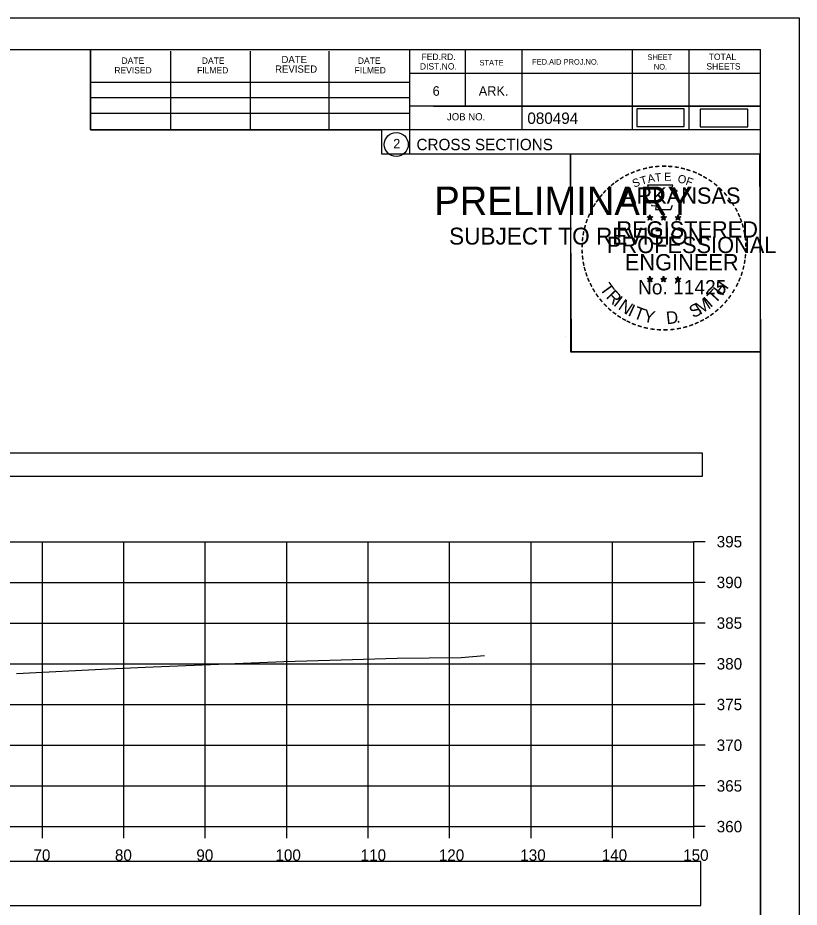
# Model space of a CAD drawing. Extents: x 1376273 to 1384221, y 378927 to 384592.
# Drawn here: x 1382958.2 to 1383054.1, y 379789.2 to 379898.5 of the extents above; entities that cross this region are included whole.
import ezdxf

# ---------------------------------------------------------------- set-up
doc = ezdxf.new("R2010")
doc.units = 0
for name, color, linetype in [('R_Axis', 7, 'Continuous'), ('R_Axis Annot', 7, 'Continuous'), ('R_Border', 7, 'Continuous'), ('R_Border PE', 7, 'Continuous'), ('R_Border Prem', 7, 'Continuous'), ('R_Drive', 7, 'Continuous'), ('R_Exist Surface', 7, 'Continuous'), ('R_Grid', 7, 'Continuous'), ('R_No Plot', 7, 'Continuous')]:
    doc.layers.add(name, color=color, linetype=linetype)

msp = doc.modelspace()

# ---------------------------------------------------------------- linework, layer by layer
at = {"layer": 'R_Axis'}
for p, q in [((1383041.22, 379799.14), (1383041.22, 379834.14)), ((1383042.62, 379834.14), (1383041.22, 379834.14)), ((1383042.62, 379829.14), (1383041.22, 379829.14)), ((1383042.62, 379824.14), (1383041.22, 379824.14)), ((1383042.62, 379819.14), (1383041.22, 379819.14)), ((1383042.62, 379814.14), (1383041.22, 379814.14)), ((1383042.62, 379809.14), (1383041.22, 379809.14)), ((1383042.62, 379804.14), (1383041.22, 379804.14)), ((1382741.22, 379799.14), (1383041.22, 379799.14)), ((1382961.22, 379797.74), (1382961.22, 379799.14)), ((1382971.22, 379797.74), (1382971.22, 379799.14)), ((1382981.22, 379797.74), (1382981.22, 379799.14)), ((1382991.22, 379797.74), (1382991.22, 379799.14)), ((1383001.22, 379797.74), (1383001.22, 379799.14)), ((1383011.22, 379797.74), (1383011.22, 379799.14)), ((1383021.22, 379797.74), (1383021.22, 379799.14)), ((1383031.22, 379797.74), (1383031.22, 379799.14)), ((1383041.22, 379797.74), (1383041.22, 379799.14)), ((1383042.62, 379799.14), (1383041.22, 379799.14))]:
    msp.add_line(p, q, dxfattribs=at)
at = {"layer": 'R_Axis Annot'}
for points in [[(1382740.47, 379842.19), (1383042.27, 379842.19), (1383042.27, 379845), (1382740.47, 379845)], [(1382740.37, 379789.46), (1383042.06, 379789.46), (1383042.06, 379794.87), (1382740.37, 379794.87)]]:
    msp.add_lwpolyline(points, close=True, dxfattribs=at)
at = {"layer": 'R_Border'}
for p, q in [((1382733.22, 379894.6), (1383049.4, 379894.6)), ((1382967.14, 379884.72), (1382967.14, 379894.6)), ((1382977, 379884.72), (1382977, 379894.4)), ((1382986.76, 379884.72), (1382986.76, 379894.4)), ((1382996.44, 379884.72), (1382996.44, 379894.4)), ((1383006.3, 379894.6), (1383006.3, 379881.8)), ((1383013.14, 379894.6), (1383013.14, 379887.66)), ((1383020.08, 379894.6), (1383020.08, 379884.72)), ((1383033.66, 379894.6), (1383033.66, 379884.72)), ((1383040.6, 379894.6), (1383040.6, 379884.72)), ((1383049.4, 379689.14), (1383049.4, 379894.6)), ((1383049.4, 379891.66), (1383006.3, 379891.66)), ((1383049.4, 379891.68), (1383049.4, 379891.68)), ((1382967.14, 379890.58), (1383006.3, 379890.58)), ((1382967.14, 379888.72), (1383006.3, 379888.72)), ((1383049.4, 379887.66), (1383006.3, 379887.66)), ((1383009.26, 379887.66), (1383049.4, 379887.66)), ((1382967.14, 379884.72), (1382967.14, 379886.78)), ((1382967.14, 379886.78), (1383006.3, 379886.78)), ((1383049.4, 379884.72), (1382967.14, 379884.72)), ((1383006.3, 379881.8), (1383049.4, 379881.8))]:
    msp.add_line(p, q, dxfattribs=at)
msp.add_circle((1383004.68, 379882.94), 1.47, dxfattribs=at)
at = {"layer": 'R_Border PE'}
for p, q in [((1383035.48, 379874.06), (1383035.83, 379873.95)), ((1383035.48, 379874.06), (1383035.74, 379874.01)), ((1383035.48, 379874.06), (1383035.72, 379873.94)), ((1383035.62, 379873.65), (1383035.83, 379873.95)), ((1383035.62, 379873.65), (1383035.74, 379873.89)), ((1383035.62, 379873.65), (1383035.83, 379873.87)), ((1383035.83, 379874.31), (1383035.79, 379874.06)), ((1383035.83, 379873.95), (1383035.83, 379874.31)), ((1383035.83, 379874.31), (1383035.88, 379874.06)), ((1383036.18, 379874.06), (1383035.83, 379873.95)), ((1383036.04, 379873.65), (1383035.83, 379873.95)), ((1383036.04, 379873.65), (1383035.83, 379873.86)), ((1383036.18, 379874.06), (1383035.89, 379874.01)), ((1383036.04, 379873.65), (1383035.91, 379873.94)), ((1383036.18, 379874.06), (1383035.97, 379873.96)), ((1383037.15, 379874.06), (1383037.5, 379873.95)), ((1383037.15, 379874.06), (1383037.41, 379874.01)), ((1383037.15, 379874.06), (1383037.39, 379873.94)), ((1383037.29, 379873.65), (1383037.5, 379873.95)), ((1383037.29, 379873.65), (1383037.41, 379873.89)), ((1383037.29, 379873.65), (1383037.5, 379873.87)), ((1383037.5, 379874.31), (1383037.46, 379874.06)), ((1383037.5, 379873.95), (1383037.5, 379874.31)), ((1383037.5, 379874.31), (1383037.55, 379874.06)), ((1383037.85, 379874.06), (1383037.5, 379873.95)), ((1383037.71, 379873.65), (1383037.5, 379873.95)), ((1383037.71, 379873.65), (1383037.5, 379873.86)), ((1383037.85, 379874.06), (1383037.56, 379874.01)), ((1383037.71, 379873.65), (1383037.58, 379873.94)), ((1383037.85, 379874.06), (1383037.64, 379873.96)), ((1383038.92, 379874.05), (1383039.27, 379873.93)), ((1383038.92, 379874.05), (1383039.17, 379874)), ((1383038.92, 379874.05), (1383039.15, 379873.92)), ((1383039.05, 379873.64), (1383039.27, 379873.93)), ((1383039.05, 379873.64), (1383039.18, 379873.88)), ((1383039.05, 379873.64), (1383039.26, 379873.85)), ((1383039.27, 379874.3), (1383039.22, 379874.05)), ((1383039.48, 379873.64), (1383039.26, 379873.85)), ((1383039.27, 379873.93), (1383039.27, 379874.3)), ((1383039.27, 379874.3), (1383039.31, 379874.05)), ((1383039.61, 379874.05), (1383039.27, 379873.93)), ((1383039.48, 379873.64), (1383039.27, 379873.93)), ((1383039.61, 379874.05), (1383039.33, 379874)), ((1383039.48, 379873.64), (1383039.34, 379873.93)), ((1383039.61, 379874.05), (1383039.41, 379873.94)), ((1383035.48, 379866.48), (1383035.83, 379866.37)), ((1383035.48, 379866.48), (1383035.73, 379866.44)), ((1383035.48, 379866.48), (1383035.72, 379866.36)), ((1383035.61, 379866.08), (1383035.83, 379866.37)), ((1383035.61, 379866.08), (1383035.74, 379866.32)), ((1383035.61, 379866.08), (1383035.83, 379866.29)), ((1383035.83, 379866.74), (1383035.79, 379866.49)), ((1383035.83, 379866.37), (1383035.83, 379866.74)), ((1383035.83, 379866.74), (1383035.88, 379866.49)), ((1383036.17, 379866.48), (1383035.83, 379866.37)), ((1383036.04, 379866.08), (1383035.83, 379866.37)), ((1383036.04, 379866.08), (1383035.83, 379866.29)), ((1383036.17, 379866.48), (1383035.89, 379866.44)), ((1383036.04, 379866.08), (1383035.9, 379866.37)), ((1383036.17, 379866.48), (1383035.97, 379866.38)), ((1383037.15, 379866.48), (1383037.5, 379866.37)), ((1383037.15, 379866.48), (1383037.4, 379866.44)), ((1383037.15, 379866.48), (1383037.38, 379866.36)), ((1383037.28, 379866.08), (1383037.5, 379866.37)), ((1383037.28, 379866.08), (1383037.41, 379866.32)), ((1383037.28, 379866.08), (1383037.49, 379866.29)), ((1383037.5, 379866.74), (1383037.46, 379866.49)), ((1383037.71, 379866.08), (1383037.49, 379866.29)), ((1383037.5, 379866.37), (1383037.5, 379866.74)), ((1383037.5, 379866.74), (1383037.55, 379866.49)), ((1383037.84, 379866.48), (1383037.5, 379866.37)), ((1383037.71, 379866.08), (1383037.5, 379866.37)), ((1383037.84, 379866.48), (1383037.56, 379866.44)), ((1383037.71, 379866.08), (1383037.57, 379866.37)), ((1383037.84, 379866.48), (1383037.64, 379866.38)), ((1383038.91, 379866.47), (1383039.26, 379866.36)), ((1383038.91, 379866.47), (1383039.17, 379866.43)), ((1383038.91, 379866.47), (1383039.15, 379866.35)), ((1383039.05, 379866.07), (1383039.26, 379866.36)), ((1383039.05, 379866.07), (1383039.17, 379866.31)), ((1383039.05, 379866.07), (1383039.26, 379866.28)), ((1383039.26, 379866.73), (1383039.22, 379866.48)), ((1383039.26, 379866.36), (1383039.26, 379866.73)), ((1383039.26, 379866.73), (1383039.31, 379866.48)), ((1383039.61, 379866.47), (1383039.26, 379866.36)), ((1383039.48, 379866.07), (1383039.26, 379866.36)), ((1383039.48, 379866.07), (1383039.26, 379866.28)), ((1383039.61, 379866.47), (1383039.32, 379866.43)), ((1383039.48, 379866.07), (1383039.34, 379866.36)), ((1383039.61, 379866.47), (1383039.41, 379866.37))]:
    msp.add_line(p, q, dxfattribs=at)
for points in [[(1383035.52, 379877.94), (1383035.79, 379877.11)], [(1383039.03, 379877.01), (1383039.18, 379877.3), (1383038.49, 379877.27), (1383038.64, 379877.94), (1383035.52, 379877.94)], [(1383036.02, 379875.51), (1383036.02, 379875.43), (1383036.58, 379875.41), (1383036.52, 379874.93), (1383038.39, 379874.93), (1383038.6, 379875.47)], [(1383035.83, 379874.31), (1383036.04, 379873.65), (1383035.48, 379874.06), (1383036.18, 379874.06), (1383035.62, 379873.65), (1383035.83, 379874.31)], [(1383037.5, 379874.31), (1383037.71, 379873.65), (1383037.15, 379874.06), (1383037.85, 379874.06), (1383037.29, 379873.65), (1383037.5, 379874.31)], [(1383039.27, 379874.3), (1383039.48, 379873.64), (1383038.92, 379874.05), (1383039.61, 379874.05), (1383039.05, 379873.64), (1383039.27, 379874.3)], [(1383035.83, 379866.74), (1383036.04, 379866.08), (1383035.48, 379866.48), (1383036.17, 379866.48), (1383035.61, 379866.08), (1383035.83, 379866.74)], [(1383037.5, 379866.74), (1383037.71, 379866.08), (1383037.15, 379866.48), (1383037.84, 379866.48), (1383037.28, 379866.08), (1383037.5, 379866.74)], [(1383039.26, 379866.73), (1383039.48, 379866.07), (1383038.91, 379866.47), (1383039.61, 379866.47), (1383039.05, 379866.07), (1383039.26, 379866.73)]]:
    msp.add_lwpolyline(points, dxfattribs=at)
for centre, radius in [((1383035.83, 379873.95), 0.172), ((1383035.83, 379873.95), 0.145), ((1383035.83, 379873.95), 0.116), ((1383035.83, 379873.95), 0.0991), ((1383035.83, 379873.95), 0.0747), ((1383035.83, 379873.95), 0.0495), ((1383035.83, 379873.95), 0.0296), ((1383037.5, 379873.95), 0.172), ((1383037.5, 379873.95), 0.145), ((1383037.5, 379873.95), 0.116), ((1383037.5, 379873.95), 0.0991), ((1383037.5, 379873.95), 0.0747), ((1383037.5, 379873.95), 0.0495), ((1383037.5, 379873.95), 0.0296), ((1383039.26, 379873.93), 0.172), ((1383039.26, 379873.93), 0.145), ((1383039.26, 379873.93), 0.116), ((1383039.26, 379873.93), 0.0991), ((1383039.26, 379873.93), 0.0747), ((1383039.26, 379873.93), 0.0495), ((1383039.26, 379873.93), 0.0296), ((1383035.83, 379866.37), 0.172), ((1383035.83, 379866.37), 0.145), ((1383035.83, 379866.37), 0.116), ((1383035.83, 379866.37), 0.0991), ((1383035.83, 379866.37), 0.0747), ((1383035.83, 379866.37), 0.0495), ((1383035.83, 379866.37), 0.0296), ((1383037.5, 379866.37), 0.172), ((1383037.5, 379866.37), 0.145), ((1383037.5, 379866.37), 0.116), ((1383037.5, 379866.37), 0.0991), ((1383037.5, 379866.37), 0.0747), ((1383037.5, 379866.37), 0.0495), ((1383037.5, 379866.37), 0.0296), ((1383039.26, 379866.36), 0.172), ((1383039.26, 379866.36), 0.145), ((1383039.26, 379866.36), 0.116), ((1383039.26, 379866.36), 0.0991), ((1383039.26, 379866.36), 0.0747), ((1383039.26, 379866.36), 0.0495), ((1383039.26, 379866.36), 0.0296)]:
    msp.add_circle(centre, radius, dxfattribs=at)
at = {"layer": 'R_Drive'}
for points in [[(1383034.21, 379885.13), (1383040.04, 379885.13), (1383040.04, 379887.31), (1383034.21, 379887.31)], [(1383042, 379885.1), (1383047.84, 379885.1), (1383047.84, 379887.29), (1383042, 379887.29)]]:
    msp.add_lwpolyline(points, close=True, dxfattribs=at)
at = {"layer": 'R_Exist Surface'}
msp.add_lwpolyline([(1382958.04, 379817.96), (1382969.31, 379818.51), (1382973.83, 379818.72), (1382990.88, 379819.41), (1382997.89, 379819.62), (1383004.79, 379819.82), (1383012.65, 379819.93), (1383015.49, 379820.16)], dxfattribs=at)
at = {"layer": 'R_Grid'}
for p, q in [((1382741.22, 379834.14), (1383041.22, 379834.14)), ((1382961.22, 379799.14), (1382961.22, 379834.14)), ((1382971.22, 379799.14), (1382971.22, 379834.14)), ((1382981.22, 379799.14), (1382981.22, 379834.14)), ((1382991.22, 379799.14), (1382991.22, 379834.14)), ((1383001.22, 379799.14), (1383001.22, 379834.14)), ((1383011.22, 379799.14), (1383011.22, 379834.14)), ((1383021.22, 379799.14), (1383021.22, 379834.14)), ((1383031.22, 379799.14), (1383031.22, 379834.14)), ((1383041.22, 379799.14), (1383041.22, 379834.14)), ((1382741.22, 379829.14), (1383041.22, 379829.14)), ((1382741.22, 379824.14), (1383041.22, 379824.14)), ((1382741.22, 379819.14), (1383041.22, 379819.14)), ((1382741.22, 379814.14), (1383041.22, 379814.14)), ((1382741.22, 379809.14), (1383041.22, 379809.14)), ((1382741.22, 379804.14), (1383041.22, 379804.14)), ((1382741.22, 379799.14), (1383041.22, 379799.14))]:
    msp.add_line(p, q, dxfattribs=at)
at = {"layer": 'R_No Plot'}
for p, q in [((1382720.82, 379898.5), (1383054.15, 379898.5)), ((1383025.43, 379859.35), (1383025.43, 379859.35))]:
    msp.add_line(p, q, dxfattribs=at)
for points in [[(1382720.81, 379898.5), (1383054.15, 379898.5), (1383054.15, 379685.16), (1382720.81, 379685.16)], [(1382967.14, 379894.6), (1382967.14, 379884.72), (1383002.87, 379884.72), (1383002.87, 379881.8), (1383026.07, 379881.8), (1383026.07, 379857.47), (1383049.4, 379857.47), (1383049.4, 379689.14), (1382733.22, 379689.14), (1382733.22, 379894.6)], [(1383026.07, 379881.8), (1383049.28, 379881.8), (1383049.4, 379857.47), (1383026.19, 379857.47)]]:
    msp.add_lwpolyline(points, close=True, dxfattribs=at)

# ---------------------------------------------------------------- texts
at = {"layer": 'R_Axis Annot'}
for s, p in [('395', (1383044.02, 379833.44)), ('390', (1383044.02, 379828.44)), ('385', (1383044.02, 379823.44)), ('380', (1383044.02, 379818.44)), ('375', (1383044.02, 379813.44)), ('370', (1383044.02, 379808.44)), ('365', (1383044.02, 379803.44)), ('360', (1383044.02, 379798.44)), ('70', (1382960.13, 379794.94)), ('80', (1382970.13, 379794.94)), ('90', (1382980.13, 379794.94)), ('100', (1382989.84, 379794.94)), ('110', (1383000.3, 379794.94)), ('120', (1383009.9, 379794.94)), ('130', (1383019.9, 379794.94)), ('140', (1383029.9, 379794.94)), ('150', (1383039.9, 379794.94))]:
    msp.add_text(s, height=1.4, dxfattribs=at).set_placement(p)
at = {"layer": 'R_Border'}
for s, height, p in [('DATE', 0.782, (1382970.94, 379892.84)), ('DATE', 0.782, (1382980.8, 379892.84)), ('DATE', 0.879, (1382990.58, 379892.94)), ('DATE', 0.782, (1382999.96, 379892.84)), ('FED.RD.', 0.782, (1383007.78, 379893.32)), ('STATE', 0.684, (1383014.9, 379892.64)), ('FED.AID PROJ.NO.', 0.684, (1383021.36, 379892.74)), ('SHEET', 0.684, (1383035.52, 379893.32)), ('TOTAL', 0.782, (1383043.04, 379893.32)), ('REVISED', 0.782, (1382970.06, 379891.66)), ('FILMED', 0.782, (1382980.22, 379891.66)), ('REVISED', 0.879, (1382989.8, 379891.76)), ('FILMED', 0.782, (1382999.56, 379891.66)), ('DIST.NO.', 0.782, (1383007.58, 379892.14)), ('NO.', 0.684, (1383036.3, 379892.14)), ('SHEETS', 0.782, (1383042.76, 379892.14)), ('6', 1.17, (1383009.14, 379888.92)), ('ARK.', 1.172, (1383014.8, 379888.92)), ('JOB NO.', 0.879, (1383010.9, 379885.9)), ('080494', 1.4, (1383020.77, 379885.46)), ('2', 1.17, (1383004.3, 379882.45)), ('CROSS SECTIONS', 1.4, (1383007.16, 379882.23))]:
    msp.add_text(s, height=height, rotation=360, dxfattribs=at).set_placement(p)
at = {"layer": 'R_Border PE'}
for s, height, rotation, p in [('-', 1.6, 13.6301, (1383035.02, 379879.3)), ('-', 1.6, 10.2193, (1383035.7, 379879.47)), ('-', 1.6, 5.8968, (1383036.43, 379879.58)), ('-', 1.6, 0.1862, (1383037.2, 379879.65)), ('-', 1.6, 357.743, (1383037.92, 379879.63)), ('-', 1.6, 352.1617, (1383038.67, 379879.58)), ('-', 1.6, 347.2049, (1383039.39, 379879.46)), ('-', 1.6, 34.0636, (1383032.41, 379878.11)), ('-', 1.6, 28.7918, (1383033, 379878.48)), ('-', 1.6, 24.3072, (1383033.64, 379878.79)), ('-', 1.6, 19.1761, (1383034.27, 379879.06)), ('T', 1, 16.4036, (1383034.79, 379877.94)), ('A', 1, 11.2132, (1383035.62, 379878.2)), ('T', 1, 6.0228, (1383036.47, 379878.36)), ('E', 1, 0.8323, (1383037.57, 379878.47)), ('O', 1, 350.4515, (1383039.18, 379878.26)), ('F', 1, 340.0707, (1383040.13, 379878.03)), ('-', 1.6, 342.3362, (1383040.02, 379879.31)), ('-', 1.6, 337.8551, (1383040.76, 379879.09)), ('-', 1.6, 334.1211, (1383041.39, 379878.82)), ('-', 1.6, 329.6409, (1383041.97, 379878.53)), ('-', 1.6, 42.9622, (1383030.92, 379876.92)), ('-', 1.6, 38.9507, (1383031.35, 379877.33)), ('-', 1.6, 36.2317, (1383031.83, 379877.71)), ('S', 1, 21.594, (1383033.88, 379877.61)), ('-', 1.6, 325.8627, (1383042.61, 379878.17)), ('-', 1.6, 320.5297, (1383043.22, 379877.75)), ('-', 1.6, 50.6142, (1383030.07, 379875.95)), ('-', 1.6, 48.423, (1383030.47, 379876.44)), ('ARKANSAS', 2, 360, (1383032.38, 379875.65)), ('-', 1.6, 315.5786, (1383043.82, 379877.26)), ('-', 1.6, 309.8797, (1383044.39, 379876.71)), ('-', 1.6, 58.0706, (1383029.33, 379874.86)), ('-', 1.6, 54.2325, (1383029.66, 379875.39)), ('-', 1.6, 306.6522, (1383044.91, 379876.11)), ('-', 1.4, 303.6753, (1383045.4, 379875.54)), ('-', 1.6, 62.8713, (1383029.02, 379874.24)), ('-', 1.6, 299.6684, (1383045.72, 379874.93)), ('-', 1.6, 294.6628, (1383046.04, 379874.32)), ('-', 1.6, 72.3945, (1383028.54, 379873)), ('-', 1.6, 67.7743, (1383028.76, 379873.63)), ('REGISTERED', 2, 360, (1383031.7, 379871.5)), ('DWB', 0.01, 360, (1383035.82, 379873.94)), ('DWB', 0.01, 360, (1383037.49, 379873.94)), ('DWB', 0.01, 360, (1383039.25, 379873.93)), ('-', 1.6, 290.5728, (1383046.3, 379873.74)), ('-', 1.6, 75.461, (1383028.34, 379872.29)), ('-', 1.6, 285.1233, (1383046.53, 379873.16)), ('-', 1.6, 280.5493, (1383046.73, 379872.42)), ('-', 1.6, 85.1863, (1383028.13, 379870.89)), ('-', 1.6, 81.2013, (1383028.21, 379871.58)), ('PROFESSIONAL', 2, 360, (1383030.55, 379869.59)), ('-', 1.6, 276.5962, (1383046.89, 379871.65)), ('-', 1.6, 89.0622, (1383028.11, 379870.18)), ('-', 1.6, 274.3301, (1383046.95, 379870.93)), ('-', 1.6, 269.9407, (1383046.99, 379870.3)), ('-', 1.6, 94.1959, (1383028.14, 379869.46)), ('-', 1.6, 98.9479, (1383028.22, 379868.79)), ('ENGINEER', 2, 360, (1383032.74, 379867.47)), ('-', 1.6, 263.5172, (1383046.97, 379869.63)), ('-', 1.6, 101.7149, (1383028.35, 379868.06)), ('-', 1.6, 255.7626, (1383046.79, 379868.3)), ('-', 1.6, 260.9953, (1383046.9, 379868.98)), ('-', 1.6, 105.4578, (1383028.51, 379867.46)), ('-', 1.6, 109.0874, (1383028.73, 379866.83)), ('-', 1.6, 252.8681, (1383046.61, 379867.58)), ('-', 1.6, 114.0643, (1383028.98, 379866.24)), ('-', 1.6, 115.7289, (1383029.29, 379865.62)), ('T', 1.54, 306.0406, (1383029.59, 379865.21)), ('No. 11425', 1.757, 360, (1383034.36, 379864.52)), ('DWB', 0.01, 360, (1383035.81, 379866.37)), ('DWB', 0.01, 360, (1383037.48, 379866.37)), ('DWB', 0.01, 360, (1383039.25, 379866.36)), ('H', 1.54, 54.6088, (1383044.71, 379864.25)), ('-', 1.6, 244.6197, (1383046.12, 379866.28)), ('-', 1.6, 247.8887, (1383046.38, 379866.91)), ('-', 1.6, 120.4471, (1383029.64, 379865.03)), ('R', 1.54, 314.005, (1383030.35, 379864.16)), ('T', 1.54, 46.6444, (1383043.82, 379863.3)), ('-', 1.6, 239.0712, (1383045.73, 379865.53)), ('-', 1.6, 125.8934, (1383030.05, 379864.47)), ('-', 1.6, 130.7181, (1383030.51, 379863.92)), ('I', 1.54, 321.9694, (1383031.25, 379863.23)), ('N', 1.54, 326.5002, (1383031.82, 379862.76)), ('M', 1.54, 32.6563, (1383041.97, 379861.98)), ('I', 1.54, 42.1136, (1383043.26, 379862.83)), ('-', 1.6, 231.2538, (1383044.9, 379864.31)), ('-', 1.6, 233.8452, (1383045.33, 379864.87)), ('-', 1.6, 134.2238, (1383031.03, 379863.38)), ('-', 1.6, 138.9338, (1383031.55, 379862.91)), ('I', 1.54, 335.3603, (1383033.02, 379861.97)), ('T', 1.54, 339.8912, (1383033.69, 379861.65)), ('Y', 1.54, 347.8556, (1383034.9, 379861.2)), ('S', 1.54, 26.9312, (1383041.13, 379861.57)), ('-', 1.6, 221.0851, (1383043.89, 379863.23)), ('-', 1.6, 225.7653, (1383044.42, 379863.74)), ('-', 1.6, 144.6463, (1383032.11, 379862.51)), ('-', 1.6, 148.0898, (1383032.67, 379862.13)), ('-', 1.6, 151.5704, (1383033.25, 379861.81)), ('D', 1.54, 6.3969, (1383037.89, 379860.84)), ('-', 1.6, 207.3568, (1383042.25, 379862.03)), ('-', 1.6, 212.2491, (1383042.81, 379862.37)), ('-', 1.6, 215.7363, (1383043.35, 379862.76)), ('-', 1.6, 154.6002, (1383033.77, 379861.56)), ('-', 1.6, 158.5612, (1383034.39, 379861.31)), ('-', 1.6, 162.7983, (1383035.08, 379861.1)), ('-', 1.6, 167.5555, (1383035.8, 379860.93)), ('-', 1.6, 173.1155, (1383036.57, 379860.82)), ('-', 1.6, 185.8167, (1383038.87, 379860.86)), ('-', 1.6, 191.2858, (1383039.6, 379861)), ('.', 1.54, 13.7642, (1383039.08, 379860.97)), ('-', 1.6, 195.4743, (1383040.33, 379861.19)), ('-', 1.6, 200.7184, (1383041.01, 379861.44)), ('-', 1.6, 204.2516, (1383041.63, 379861.71)), ('-', 1.6, 176.5183, (1383037.32, 379860.77)), ('-', 1.6, 181.5918, (1383038.06, 379860.79))]:
    msp.add_text(s, height=height, rotation=rotation, dxfattribs=at).set_placement(p)
at = {"layer": 'R_Border Prem'}
for s, height, p in [('PRELIMINARY', 3.5, (1383009.35, 379874.27)), ('DWB', 0.01, (1383010.09, 379876.11)), ('SUBJECT TO REVISION', 2.0751, (1383011.16, 379870.64))]:
    msp.add_text(s, height=height, rotation=360, dxfattribs=at).set_placement(p)

doc.saveas('drawing.dxf')
